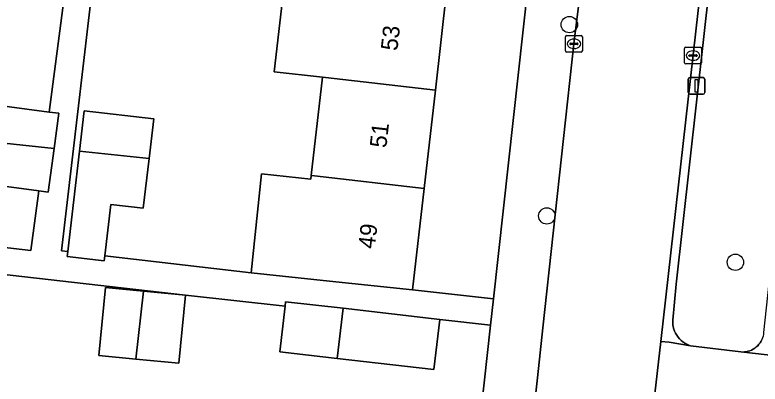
# Model space of a CAD drawing. Extents: x 161928 to 163071, y 386474 to 387428.
# Drawn here: x 162671.02 to 162715.52, y 387255 to 387277.07 of the extents above; entities that cross this region are included whole.
import ezdxf

# ---------------------------------------------------------------- set-up
doc = ezdxf.new("R2010")
doc.units = 0
for name, color, linetype in [('IMGEO_Boom', 7, 'Continuous'), ('IMGEO_Erf', 7, 'Continuous'), ('IMGEO_Groenvoorziening', 7, 'Continuous'), ('IMGEO_Kolk', 7, 'Continuous'), ('IMGEO_Lichtmast', 7, 'Continuous'), ('IMGEO_Pand', 7, 'Continuous'), ('IMGEO_Pand_nummerreeks', 7, 'Continuous'), ('IMGEO_Rijbaan_lokaal_open', 7, 'Continuous'), ('IMGEO_Voetpad_open', 7, 'Continuous')]:
    doc.layers.add(name, color=color, linetype=linetype)

msp = doc.modelspace()

# ---------------------------------------------------------------- linework, layer by layer
at = {"layer": 'IMGEO_Boom'}
for centre in [(162704.128, 387276.49), (162702.781, 387265.052), (162714.042, 387262.28)]:
    msp.add_circle(centre, 0.489, dxfattribs=at)
at = {"layer": 'IMGEO_Erf'}
for points in [[(162704.31, 387302.936), (162706.498, 387319.168), (162701.501, 387319.842), (162700.811, 387313.778), (162700.142, 387307.891), (162699.473, 387302.005), (162698.804, 387296.119), (162698.134, 387290.234), (162697.465, 387284.348), (162696.796, 387278.462), (162696.126, 387272.575), (162695.457, 387266.689), (162694.768, 387260.628), (162699.596, 387260.097)], [(162699.424, 387258.532), (162696.389, 387258.866), (162696.044, 387255.871), (162690.27, 387256.535), (162686.834, 387256.93), (162687.149, 387259.662), (162681.195, 387260.322), (162669.321, 387261.673), (162660.684, 387262.711), (162660.357, 387259.748), (162660.031, 387256.785), (162659.704, 387253.822), (162659.589, 387252.777), (162665.709, 387252.08), (162668.663, 387251.744), (162668.319, 387248.716), (162671.301, 387248.376), (162677.238, 387247.701), (162683.174, 387247.026), (162683.434, 387249.311), (162689.371, 387248.637), (162693.391, 387248.181), (162698.224, 387247.632), (162698.485, 387250)], [(162681.195, 387260.322), (162680.807, 387256.249), (162678.238, 387256.494), (162676.032, 387256.704), (162676.42, 387260.777), (162678.701, 387260.56)]]:
    msp.add_lwpolyline(points, close=True, dxfattribs=at)
for points in [[(162678.307, 387301.407), (162673.809, 387262.968), (162674.168, 387262.926), (162674.528, 387266.005), (162674.87, 387268.924), (162675.153, 387271.337), (162679.306, 387270.851), (162679.029, 387268.486), (162678.682, 387265.518), (162676.746, 387265.745), (162676.385, 387262.667), (162685.122, 387261.644), (162685.745, 387267.562), (162688.691, 387267.251), (162688.716, 387267.466), (162689.392, 387273.351), (162686.508, 387273.657), (162687.185, 387279.545)], [(162669.335, 387271.758), (162673.066, 387271.263), (162673.983, 387278.261), (162669.891, 387278.706)], [(162661.628, 387264.189), (162671.974, 387262.978), (162672.449, 387266.554), (162668.71, 387267.05)]]:
    msp.add_lwpolyline(points, dxfattribs=at)
at = {"layer": 'IMGEO_Groenvoorziening'}
msp.add_lwpolyline([(162713.338, 387286.322), (162710.504, 387260.973), (162710.304, 387258.825), (162710.303, 387258.689), (162710.313, 387258.554), (162710.336, 387258.42), (162710.371, 387258.289), (162710.417, 387258.162), (162710.475, 387258.039), (162710.543, 387257.922), (162710.621, 387257.811), (162710.709, 387257.708), (162710.806, 387257.613), (162710.911, 387257.527), (162711.023, 387257.451), (162711.142, 387257.385), (162711.266, 387257.33), (162711.364, 387257.295), (162714.363, 387256.925), (162714.474, 387256.919), (162714.586, 387256.923), (162714.696, 387256.937), (162714.805, 387256.961), (162714.911, 387256.995), (162715.014, 387257.038), (162715.112, 387257.09), (162715.206, 387257.15), (162715.294, 387257.219), (162715.375, 387257.295), (162715.449, 387257.378), (162715.516, 387257.467), (162715.574, 387257.562)], dxfattribs=at)
at = {"layer": 'IMGEO_Kolk'}
for p, q in [((162703.903, 387274.915), (162703.903, 387275.767)), ((162703.978, 387275.841), (162704.83, 387275.841)), ((162704.904, 387275.767), (162704.904, 387274.915)), ((162704.162, 387275.335), (162704.162, 387275.347)), ((162704.6, 387275.298), (162704.202, 387275.298)), ((162704.205, 387275.384), (162704.603, 387275.384)), ((162704.391, 387275.621), (162704.416, 387275.621)), ((162704.646, 387275.347), (162704.646, 387275.335)), ((162704.83, 387274.841), (162703.978, 387274.841)), ((162704.414, 387275.061), (162704.389, 387275.061)), ((162711.011, 387274.21), (162711.011, 387275.062)), ((162711.086, 387275.136), (162711.938, 387275.136)), ((162711.499, 387274.916), (162711.524, 387274.916)), ((162712.012, 387275.062), (162712.012, 387274.21)), ((162711.27, 387274.63), (162711.27, 387274.642)), ((162711.708, 387274.593), (162711.31, 387274.593)), ((162711.313, 387274.679), (162711.711, 387274.679)), ((162711.522, 387274.356), (162711.497, 387274.356)), ((162711.754, 387274.642), (162711.754, 387274.63)), ((162711.938, 387274.136), (162711.086, 387274.136))]:
    msp.add_line(p, q, dxfattribs=at)
for points in [[(162703.903, 387274.915), (162703.903, 387275.767)], [(162703.978, 387275.841), (162704.83, 387275.841)], [(162704.904, 387275.767), (162704.904, 387274.915)], [(162704.83, 387274.841), (162703.978, 387274.841)], [(162711.011, 387274.21), (162711.011, 387275.062)], [(162711.086, 387275.136), (162711.938, 387275.136)], [(162712.012, 387275.062), (162712.012, 387274.21)], [(162711.938, 387274.136), (162711.086, 387274.136)]]:
    msp.add_lwpolyline(points, dxfattribs=at)
for centre, radius, start, end in [((162703.98, 387275.765), 0.0765, 91.552, 178.448), ((162703.98, 387275.765), 0.0765, 91.552, 178.448), ((162704.828, 387275.765), 0.0765, 1.552, 88.448), ((162704.828, 387275.765), 0.0765, 1.552, 88.448), ((162704.202, 387275.344), 0.0403, 85.8775, 175.7526), ((162704.199, 387275.334), 0.0366, 178.938, 274.7102), ((162704.603, 387275.341), 0.043, 264.8664, 352.4533), ((162704.607, 387275.346), 0.0386, 1.7309, 96.639), ((162703.98, 387274.917), 0.0765, 181.552, 268.448), ((162703.98, 387274.917), 0.0765, 181.552, 268.448), ((162704.828, 387274.917), 0.0765, 271.552, 358.448), ((162704.828, 387274.917), 0.0765, 271.552, 358.448), ((162711.088, 387275.06), 0.0765, 91.552, 178.448), ((162711.088, 387275.06), 0.0765, 91.552, 178.448), ((162711.936, 387275.06), 0.0765, 1.552, 88.448), ((162711.936, 387275.06), 0.0765, 1.552, 88.448), ((162711.31, 387274.639), 0.0403, 85.8775, 175.7526), ((162711.307, 387274.629), 0.0366, 178.938, 274.7102), ((162711.711, 387274.636), 0.043, 264.8664, 352.4533), ((162711.715, 387274.641), 0.0386, 1.7309, 96.639), ((162711.088, 387274.212), 0.0765, 181.552, 268.448), ((162711.088, 387274.212), 0.0765, 181.552, 268.448), ((162711.936, 387274.212), 0.0765, 271.552, 358.448), ((162711.936, 387274.212), 0.0765, 271.552, 358.448)]:
    msp.add_arc(centre, radius, start, end, dxfattribs=at)
for centre, major_axis, ratio, start_param, end_param in [((162704.39, 387275.341), (-0.387, 0.002), 0.722429, 4.712389, 7.853982), ((162704.415, 387275.341), (-0.39, 0.002), 0.717154, 1.570796, 4.712389), ((162711.498, 387274.636), (-0.387, 0.002), 0.722429, 4.712389, 7.853982), ((162711.523, 387274.636), (-0.39, 0.002), 0.717154, 1.570796, 4.712389)]:
    msp.add_ellipse(centre, major_axis=major_axis, ratio=ratio, start_param=start_param, end_param=end_param, dxfattribs=at)
at = {"layer": 'IMGEO_Lichtmast'}
for p, q in [((162711.222, 387272.426), (162711.222, 387273.226)), ((162711.222, 387273.226), (162711.222, 387272.426)), ((162711.322, 387273.326), (162712.112, 387273.326)), ((162712.112, 387273.326), (162711.322, 387273.326)), ((162712.212, 387273.226), (162712.212, 387272.426)), ((162712.212, 387272.426), (162712.212, 387273.226)), ((162712.112, 387272.326), (162711.322, 387272.326)), ((162711.322, 387272.326), (162712.112, 387272.326))]:
    msp.add_line(p, q, dxfattribs=at)
msp.add_lwpolyline([(162711.642, 387273.201), (162711.792, 387273.201), (162711.792, 387272.451), (162711.642, 387272.451), (162711.642, 387273.201)], dxfattribs=at)
for centre, start, end in [((162711.322, 387273.226), 90, 180), ((162711.322, 387273.226), 90, 180), ((162712.112, 387273.226), 0, 90), ((162712.112, 387273.226), 360, 90), ((162711.322, 387272.426), 180, 270), ((162711.322, 387272.426), 180, 270), ((162712.112, 387272.426), 270, 0), ((162712.112, 387272.426), 270, 0)]:
    msp.add_arc(centre, 0.1, start, end, dxfattribs=at)
at = {"layer": 'IMGEO_Pand'}
for points in [[(162696.126, 387272.575), (162696.796, 387278.462), (162690.24, 387279.219), (162687.185, 387279.545), (162686.508, 387273.657), (162689.392, 387273.351), (162689.571, 387273.332)], [(162689.571, 387273.332), (162689.392, 387273.351), (162688.716, 387267.466), (162688.902, 387267.446), (162695.457, 387266.689), (162696.126, 387272.575)], [(162673.637, 387271.187), (162673.066, 387271.263), (162669.335, 387271.758), (162669.04, 387269.537), (162673.358, 387269.083)], [(162679.029, 387268.486), (162679.306, 387270.851), (162675.153, 387271.337), (162674.87, 387268.924)], [(162673.358, 387269.083), (162669.04, 387269.537), (162668.71, 387267.05), (162672.449, 387266.554), (162673.013, 387266.479)], [(162679.029, 387268.486), (162674.87, 387268.924), (162674.528, 387266.005), (162674.168, 387262.926), (162674.132, 387262.622), (162676.349, 387262.362), (162676.385, 387262.667), (162676.746, 387265.745), (162678.682, 387265.518)], [(162688.716, 387267.466), (162688.691, 387267.251), (162685.745, 387267.562), (162685.122, 387261.644), (162689.796, 387261.151), (162694.768, 387260.628), (162695.457, 387266.689), (162688.902, 387267.446)], [(162676.42, 387260.777), (162676.032, 387256.704), (162678.238, 387256.494), (162678.701, 387260.56)], [(162680.807, 387256.249), (162681.195, 387260.322), (162678.701, 387260.56), (162678.238, 387256.494)], [(162690.611, 387259.53), (162687.179, 387259.925), (162687.149, 387259.662), (162686.834, 387256.93), (162690.27, 387256.535)], [(162690.27, 387256.535), (162696.044, 387255.871), (162696.389, 387258.866), (162690.611, 387259.53)]]:
    msp.add_lwpolyline(points, close=True, dxfattribs=at)
at = {"layer": 'IMGEO_Rijbaan_lokaal_open'}
msp.add_lwpolyline([(162711.584, 387338.045), (162711.506, 387337.52), (162711.287, 387335.487), (162710.01, 387323.565), (162709.612, 387319.974), (162706.865, 387295.147), (162704.405, 387275.34), (162702.543, 387258.37), (162702.217, 387255.366), (162701.629, 387250), (162700.159, 387236.714), (162698.922, 387225.542), (162698.231, 387219.296), (162697.259, 387210.515), (162696.394, 387202.693), (162703.361, 387201.922), (162704.238, 387209.757), (162705.217, 387218.507), (162705.921, 387224.797), (162706.926, 387233.779), (162708.741, 387250), (162709.238, 387254.42), (162709.59, 387257.551), (162713.743, 387294.486)], dxfattribs=at)
at = {"layer": 'IMGEO_Voetpad_open'}
for points in [[(162708.764, 387340.007), (162708.503, 387337.598), (162707.787, 387330.972), (162707.002, 387323.715), (162706.687, 387320.804), (162706.498, 387319.168), (162704.31, 387302.936), (162699.596, 387260.097), (162699.424, 387258.532), (162698.485, 387250), (162698.224, 387247.632), (162698.359, 387247.617), (162697.598, 387240.911), (162697.459, 387240.927), (162697.043, 387237.059), (162697.041, 387237.027), (162700.159, 387236.714), (162701.629, 387250), (162702.217, 387255.366), (162702.543, 387258.37), (162704.405, 387275.34), (162706.865, 387295.147)], [(162669.321, 387261.673), (162681.195, 387260.322), (162687.149, 387259.662), (162687.179, 387259.925), (162690.611, 387259.53), (162696.389, 387258.866), (162699.424, 387258.532), (162699.596, 387260.097), (162694.768, 387260.628), (162689.796, 387261.151), (162685.122, 387261.644), (162676.385, 387262.667), (162676.349, 387262.362), (162674.132, 387262.622), (162674.168, 387262.926), (162673.809, 387262.968), (162678.307, 387301.407)], [(162713.743, 387294.486), (162709.59, 387257.551), (162710.087, 387257.499), (162711.364, 387257.295), (162711.266, 387257.33), (162711.142, 387257.385), (162711.023, 387257.451), (162710.911, 387257.527), (162710.806, 387257.613), (162710.709, 387257.708), (162710.621, 387257.811), (162710.543, 387257.922), (162710.475, 387258.039), (162710.417, 387258.162), (162710.371, 387258.289), (162710.336, 387258.42), (162710.313, 387258.554), (162710.303, 387258.689), (162710.304, 387258.825), (162710.504, 387260.973), (162713.338, 387286.322)], [(162718.292, 387281.892), (162715.726, 387258.076), (162715.716, 387257.983), (162715.695, 387257.873), (162715.664, 387257.766), (162715.623, 387257.662), (162715.574, 387257.562), (162715.516, 387257.467), (162715.449, 387257.378), (162715.375, 387257.295), (162715.294, 387257.219), (162715.206, 387257.15), (162715.112, 387257.09), (162715.014, 387257.038), (162714.911, 387256.995), (162714.805, 387256.961), (162714.696, 387256.937), (162714.586, 387256.923), (162714.474, 387256.919), (162714.363, 387256.925), (162718.396, 387256.474), (162718.518, 387257.565), (162721.293, 387282.428)], [(162673.983, 387278.261), (162673.066, 387271.263), (162673.637, 387271.187), (162673.358, 387269.083), (162673.013, 387266.479), (162672.449, 387266.554), (162671.974, 387262.978), (162661.628, 387264.189)]]:
    msp.add_lwpolyline(points, dxfattribs=at)
msp.add_lwpolyline([(162714.363, 387256.925), (162711.364, 387257.295), (162710.087, 387257.499), (162709.59, 387257.551), (162709.238, 387254.42), (162709.735, 387254.368), (162710.995, 387254.219), (162713.695, 387253.869), (162718.054, 387253.412), (162718.396, 387256.474)], close=True, dxfattribs=at)

# ---------------------------------------------------------------- texts
at = {"layer": 'IMGEO_Pand_nummerreeks'}
for s, p in [('53', (162693.854, 387274.895)), ('51', (162693.194, 387269.086)), ('49', (162692.507, 387263.052))]:
    msp.add_text(s, height=1, rotation=83.513, dxfattribs=at).set_placement(p)

doc.saveas('drawing.dxf')
